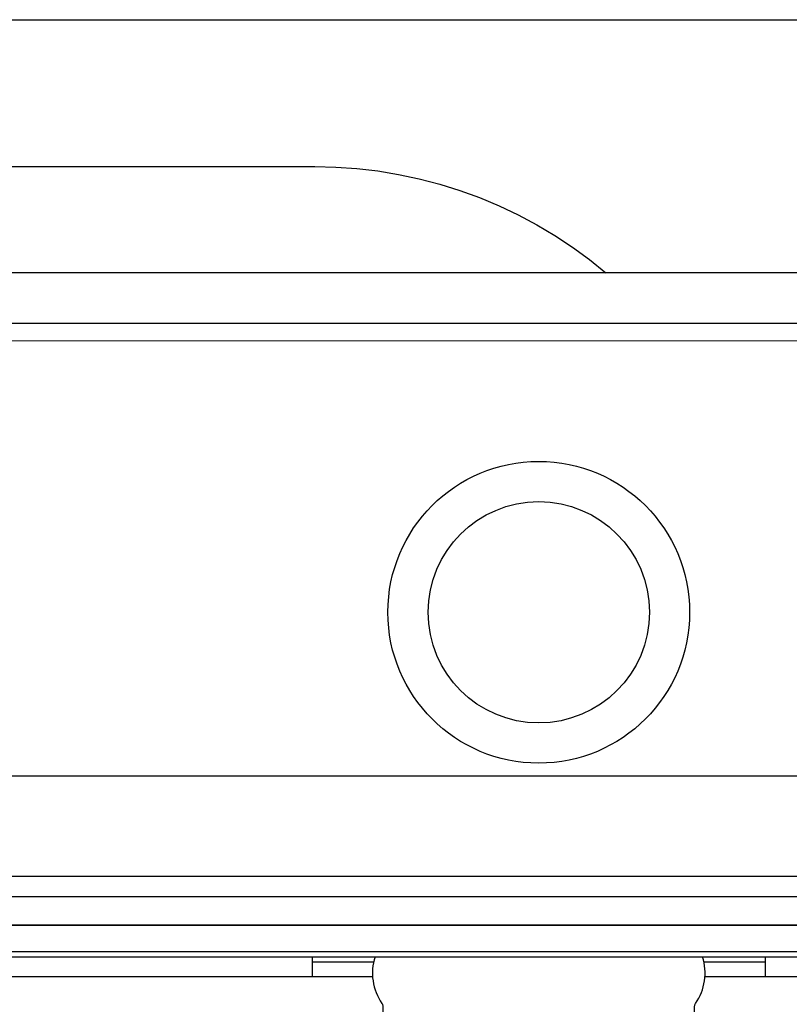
# Model space of a CAD drawing. Header units: millimetres. Extents: x 15214 to 140083, y -437840 to -79279.
# Tile 579 of 656: x 73056 to 73071, y -197973 to -197954. Entities that reach past the tile are written whole.
import ezdxf

# ---------------------------------------------------------------- set-up
doc = ezdxf.new("R2010")
doc.units = ezdxf.units.MM
doc.layers.get('0').update_dxf_attribs({"lineweight": 0})
for name, color, linetype, lineweight in [('!! 0 posadzki gres sanit 2', 244, 'Continuous', 9), ('0-ZABUDOWA GK-MDF', 54, 'Continuous', 35), ('Istn-sciany', 3, 'Continuous', 30)]:
    doc.layers.add(name, color=color, linetype=linetype, lineweight=lineweight)
doc.layers.add('0-wypos-sanitarne', color=1, linetype='Continuous')

# ---------------------------------------------------------------- blocks, each defined once
blk = doc.blocks.new('99400_TOP')
for points in [[(-0.18941, 0.17081), (-0.04454, 0.17081), (-0.04035, 0.17071), (-0.03616, 0.17042), (-0.032, 0.16993), (-0.02786, 0.16925), (-0.02376, 0.16837), (-0.0197, 0.16731), (-0.0157, 0.16606), (-0.01176, 0.16462), (-0.00789, 0.163), (-0.0041, 0.1612), (-0.0004, 0.15923), (0.0032, 0.15708), (0.00671, 0.15478), (0.0101, 0.1523), (0.01337, 0.14968)], [(0.16493, 0.14968), (-0.16477, 0.14968)], [(-0.11847, 0.04968), (-0.11847, 0.13968), (0.11153, 0.13968), (0.11153, 0.04968)], [(-0.16, 0.04668), (-0.16, 0.04968), (0.16, 0.04968), (0.16, 0.04668)], [(0.16, 0.02668), (0.157, 0.02968), (0.16, 0.02968), (-0.16, 0.02968), (-0.157, 0.02968), (-0.16, 0.02668)], [(0.10602, 0.02968), (0.10602, 0.0256), (-0.11847, 0.0256)], [(-0.03305, 0.00968), (-0.16, 0.00968), (-0.16, 0.01268)], [(-0.045, 0.00968), (-0.045, 0.01368)], [(-0.045, 0.01268), (-0.03283, 0.01268)], [(0.03283, 0.01268), (0.045, 0.01268)], [(0.16, 0.01268), (0.16, 0.00968), (0.03305, 0.00968)], [(0.045, 0.01368), (0.045, 0.00968)]]:
    blk.add_lwpolyline(points)
blk.add_lwpolyline([(-0.11847, 0.01368), (0.11153, 0.01368), (0.11153, 0.01468), (-0.11847, 0.01468)], close=True)
blk.add_lwpolyline([(-0.04, 0.01368), (-0.03255, 0.01368, 0.236962), (-0.03118, 0.00443, -0.154353), (-0.031, 0.00386), (-0.031, 0), (0.031, 0), (0.031, 0.00386, -0.154353), (0.03118, 0.00443, 0.236962), (0.03256, 0.01368), (0.04, 0.01368)], format="xyb")
for radius in [0.03, 0.022]:
    blk.add_circle((0, 0.08218), radius)
blk = doc.blocks.new('A$Cff2eaf8b')
blk.add_blockref('99400_TOP', (0, -0.08218))

msp = doc.modelspace()

# ---------------------------------------------------------------- hatches: boundary and pattern name
at = {"layer": '!! 0 posadzki gres sanit 2', "ltscale": 0.5}
h = msp.add_hatch(dxfattribs=at)
h.set_pattern_fill('_USER', color=256, scale=40, double=1, pattern_type=0)
h.set_pattern_definition([(0, (0, 0), (0, 40), []), (90, (0, 0), (-40, 2e-15), [])])
h.paths.add_polyline_path([(73015.42327, -198124.5883), (73015.42327, -197953.5883), (73252.42327, -197953.5883), (73252.42327, -197981.5883), (73339.42327, -197981.5883), (73339.42327, -198124.5883)])

# ---------------------------------------------------------------- linework, layer by layer
at = {"layer": '0-ZABUDOWA GK-MDF'}
msp.add_lwpolyline([(73116.42327, -197971.5883), (73015.42327, -197971.5883)], dxfattribs=at)
at = {"layer": 'Istn-sciany'}
msp.add_lwpolyline([(73015.42327, -197953.5883), (73252.42327, -197953.5883)], dxfattribs=at)

# ---------------------------------------------------------------- block references
at = {"layer": '0-wypos-sanitarne', "xscale": 100, "yscale": 100, "zscale": 100}
msp.add_blockref('A$Cff2eaf8b', (73065.92327, -197965.3703), dxfattribs=at)

doc.saveas('drawing.dxf')
